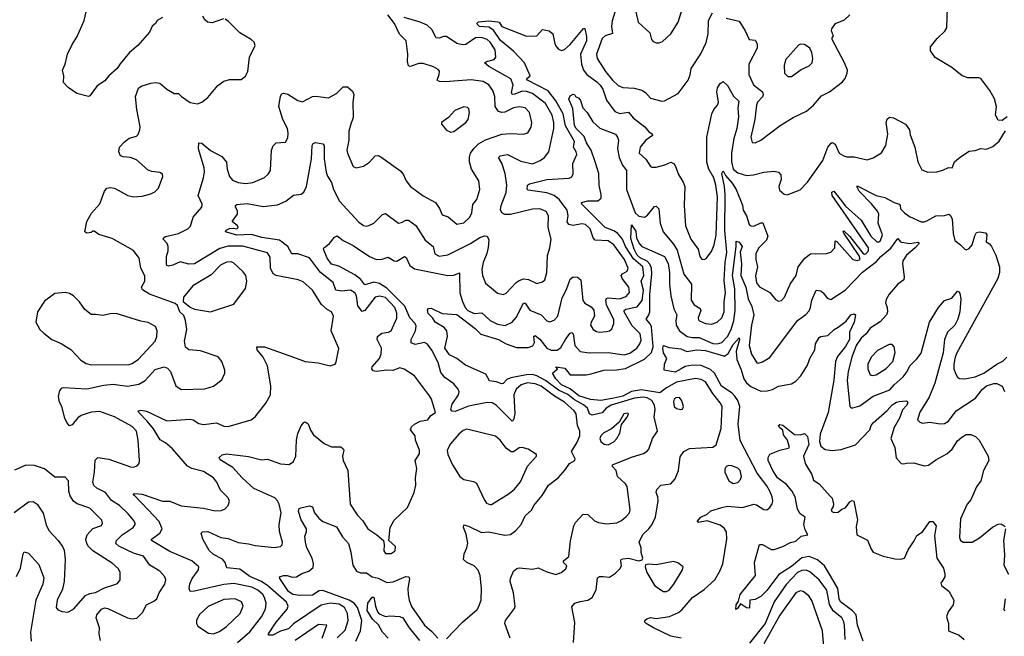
# Model space of a CAD drawing. Extents: x 1771496 to 1971148, y 471553 to 643630.
# Tile 462 of 656: x 1842084 to 1848846, y 596588 to 600821. Entities that reach past the tile are written whole.
import ezdxf

# ---------------------------------------------------------------- set-up
doc = ezdxf.new("R2010")
doc.units = 0

msp = doc.modelspace()

# ---------------------------------------------------------------- linework, layer by layer
at = {"layer": '0CON10XD'}
for points in [[(1846303.8, 600925), (1846330.6, 600805), (1846410.8, 600730.8), (1846424.1, 600684.1), (1846435, 600672.5), (1846455, 600662.5), (1846475, 600662.5), (1846498.3, 600671.7), (1846555.5, 600724.5), (1846606.7, 600805), (1846702.7, 601115)], [(1843065, 600836.7), (1843027.5, 600815), (1843016.7, 600795), (1842992.5, 600777.5), (1842974.3, 600735), (1842895, 600643.8), (1842838.6, 600595), (1842772.6, 600517.4), (1842753.8, 600485), (1842695.8, 600435), (1842669.3, 600400.7), (1842615, 600367.5), (1842565, 600297.5), (1842555, 600293.3), (1842475, 600314), (1842416.7, 600355), (1842385, 600390), (1842386.2, 600435), (1842376.7, 600475), (1842396.2, 600515), (1842412, 600585), (1842445, 600650), (1842479.2, 600705), (1842527.1, 600815), (1842546.1, 600903.9)], [(1846186.5, 600925), (1846153, 600813), (1846148.9, 600775), (1846154.5, 600725.5), (1846105, 600711.5), (1846085, 600691.1), (1846044.5, 600585), (1846050.5, 600555), (1846107.9, 600465), (1846155, 600406.2), (1846195, 600368.8), (1846225, 600356.2), (1846305, 600350.6), (1846356.4, 600336.4), (1846382.1, 600322.1), (1846415, 600282), (1846495, 600262), (1846512.5, 600265), (1846605.8, 600314.2), (1846673.8, 600405), (1846688.3, 600441.7), (1846696, 600485), (1846762.8, 600587.2), (1846798.2, 600665), (1846812.3, 600725), (1846814.7, 600815.3), (1846842.1, 600867.9)], [(1848865.9, 600154.1), (1848831.7, 600128.3), (1848805, 600132.5), (1848786.7, 600165), (1848793.3, 600225), (1848778.6, 600278.6), (1848746, 600335), (1848685, 600416.7), (1848671.7, 600421.7), (1848595, 600422.9), (1848555.8, 600435.8), (1848485, 600491.9), (1848370.9, 600560.9), (1848338.3, 600608.3), (1848338.8, 600635), (1848385, 600691.2), (1848437.7, 600742.3), (1848451.2, 600765), (1848456, 600905)], [(1842637.9, 596557.9), (1842628.6, 596605), (1842631.5, 596645), (1842607.7, 596715), (1842612.5, 596735), (1842645, 596773.8), (1842665, 596783.1), (1842689.1, 596779.1), (1842825, 596715.4), (1842855, 596707.3), (1842888, 596712), (1842928, 596752), (1842955, 596804.2), (1843005, 596828.5), (1843024.4, 596845), (1843042.2, 596885), (1843081.4, 596945), (1843086.9, 596975), (1843080.8, 596995), (1843045.2, 597035.2), (1842976.3, 597076.3), (1842935, 597137.5), (1842865, 597157.3), (1842765, 597207.2), (1842743.6, 597225), (1842748.9, 597245), (1842786.4, 597283.6), (1842862.5, 597335), (1842875.6, 597354.4), (1842875.7, 597365), (1842865.4, 597385.4), (1842827.6, 597427.6), (1842768.1, 597485), (1842715, 597519.1), (1842671.9, 597575), (1842614.2, 597605), (1842593, 597623), (1842585.6, 597645), (1842597.5, 597715), (1842602.1, 597797.9), (1842620, 597815), (1842695, 597802.7), (1842845, 597752), (1842865, 597750), (1842891.2, 597758.8), (1842903.3, 597775), (1842906.2, 597795), (1842897.7, 597935), (1842885.7, 597995.7), (1842855, 598029.1), (1842735.8, 598095), (1842635, 598131.5), (1842575, 598127.3), (1842506.1, 598103.9), (1842483.1, 598086.9), (1842445, 598038.8), (1842425, 598033.3), (1842406.7, 598055), (1842394, 598085), (1842374, 598165), (1842356, 598195), (1842350, 598235), (1842358.8, 598275), (1842375, 598293.3), (1842385, 598296.2), (1842545, 598287.1), (1842660.9, 598310.9), (1842725, 598319.3), (1842825, 598304.6), (1842901.2, 598318.8), (1842945, 598344.4), (1843015, 598420), (1843075, 598436.9), (1843099.1, 598429.1), (1843120, 598405), (1843156.8, 598306.8), (1843193.2, 598283.2), (1843355, 598285.6), (1843415, 598305.6), (1843471.9, 598348.1), (1843491.4, 598395), (1843493.1, 598415), (1843471.4, 598475), (1843446.2, 598506.2), (1843325, 598547.5), (1843245.5, 598555.5), (1843223, 598573), (1843215.6, 598615), (1843231.8, 598695), (1843222.2, 598755), (1843209.8, 598789.8), (1843182.5, 598815), (1843168.3, 598858.3), (1843152.3, 598872.3), (1842975, 598936.8), (1842926.2, 598966.2), (1842919.6, 598985), (1842942.7, 599025), (1842942, 599062), (1842915.7, 599115), (1842904, 599185), (1842865.6, 599235.6), (1842718.1, 599318.1), (1842626, 599346), (1842595, 599370), (1842585, 599370), (1842575, 599360), (1842545, 599356.2), (1842530, 599365), (1842544, 599435), (1842577, 599493), (1842635, 599557.5), (1842666.1, 599643.9), (1842682.5, 599665), (1842705, 599668.8), (1842735, 599664.2), (1842826.7, 599615), (1842864.1, 599605.9), (1842925, 599608.8), (1842985, 599626.7), (1843010.7, 599639.3), (1843036.1, 599663.9), (1843066.7, 599745), (1843065, 599760), (1843045, 599772.5), (1842991.7, 599778.3), (1842965, 599787.5), (1842885, 599858), (1842845, 599874), (1842795, 599878.8), (1842776.4, 599886.4), (1842763.3, 599915), (1842770, 599945), (1842800.5, 599979.5), (1842835, 600007.5), (1842885, 600022.5), (1842896.1, 600033.9), (1842908.8, 600065), (1842910.8, 600085), (1842888.6, 600205), (1842879.2, 600295), (1842898.6, 600351.4), (1842917.5, 600365), (1842985, 600385.7), (1843015, 600390), (1843045, 600386), (1843095, 600343.8), (1843144.2, 600314.2), (1843175, 600313.8), (1843194.2, 600294.2), (1843255, 600253.8), (1843305, 600243.8), (1843335, 600254), (1843375, 600286.7), (1843445, 600368.8), (1843485, 600398.8), (1843525, 600410), (1843605, 600410), (1843635, 600432.5), (1843651.2, 600465), (1843662, 600565), (1843700, 600645), (1843695, 600667.5), (1843672.5, 600685), (1843595, 600731.2), (1843518.3, 600808.3), (1843495, 600823.8)], [(1843580.6, 596545), (1843665, 596618.2), (1843745, 596721.1), (1843771.5, 596775), (1843776, 596815), (1843765.3, 596855), (1843753.4, 596875), (1843719.2, 596905), (1843678.9, 596925), (1843555, 596949.2), (1843485, 596944.2), (1843285, 596896.4), (1843255, 596895.8), (1843247.7, 596915), (1843252.1, 596947.9), (1843268.2, 596985), (1843312.5, 597045), (1843313.8, 597065), (1843265.3, 597105.3), (1843115, 597169.4), (1842988.6, 597245), (1842989.2, 597255), (1843046.2, 597295), (1843063.1, 597325), (1843040.5, 597375), (1842966.9, 597456.9), (1842871.4, 597555), (1842863.8, 597565), (1842871.2, 597568.8), (1842925, 597564.5), (1843065, 597516.4), (1843115, 597514.4), (1843193.3, 597483.3), (1843345, 597467.3), (1843425, 597449.6), (1843468.2, 597451.8), (1843495, 597462), (1843516.2, 597485), (1843524, 597515), (1843515, 597538.8), (1843461.9, 597591.9), (1843437.5, 597645), (1843414.4, 597675), (1843345, 597720), (1843265, 597740.5), (1843235, 597756), (1843133.3, 597875), (1843085, 597916.8), (1843047.3, 597937.3), (1843002.3, 598012.3), (1842958.7, 598065), (1842900.8, 598125), (1842896.7, 598135), (1842915, 598141.4), (1842955, 598134.3), (1843095, 598066.9), (1843255, 598077.5), (1843275, 598073.1), (1843315, 598048.9), (1843345, 598042.2), (1843435, 598052.2), (1843485, 598030.8), (1843515, 598028.6), (1843673.3, 598075), (1843700, 598095), (1843775, 598188), (1843807.1, 598245), (1843807.8, 598305), (1843784.5, 598445), (1843755, 598504.3), (1843714.2, 598555), (1843711.2, 598575), (1843765, 598574.6), (1843965, 598503.6), (1844045, 598474.2), (1844134.2, 598465.8), (1844215, 598445.6), (1844250, 598455), (1844258.3, 598471.7), (1844275.8, 598564.2), (1844222.9, 598685), (1844238.6, 598785), (1844226.2, 598815), (1844195, 598832), (1844156.3, 598866.3), (1844095.3, 598965.3), (1844031.5, 599021.5), (1843996, 599036), (1843845, 599065.5), (1843825, 599076.7), (1843805.9, 599115), (1843805, 599190), (1843785, 599220), (1843615.8, 599265.8), (1843515, 599267.1), (1843458.7, 599251.3), (1843285, 599145.4), (1843245, 599141.9), (1843185, 599159.6), (1843135, 599135.6), (1843105, 599129.2), (1843094.5, 599134.5), (1843092.9, 599145), (1843092.5, 599195), (1843102.7, 599235), (1843102.7, 599265), (1843095.3, 599285.3), (1843070, 599315), (1843073.3, 599325), (1843085, 599332), (1843174.2, 599354.2), (1843239.2, 599385), (1843256, 599404), (1843275.4, 599464.6), (1843334.4, 599535), (1843336.9, 599555), (1843308.6, 599615), (1843346.1, 599735), (1843352.6, 599777.4), (1843350, 599805), (1843312.7, 599935), (1843314.2, 599975.8), (1843335, 599973.8), (1843393.4, 599923.4), (1843472.6, 599882.6), (1843503.7, 599843.7), (1843508.5, 599795), (1843525, 599744), (1843545, 599720), (1843585, 599703.1), (1843635, 599695.6), (1843685, 599703.5), (1843765, 599737.5), (1843790.3, 599759.7), (1843805.8, 599785), (1843811.9, 599925), (1843824, 599955), (1843845, 599976.2), (1843909.2, 599980.8), (1843925, 600010), (1843927.9, 600042.1), (1843921.9, 600075), (1843891.5, 600135), (1843863.6, 600225), (1843873.9, 600296.1), (1843885, 600312), (1843895, 600315.8), (1843925, 600309.4), (1843995, 600265.6), (1844025, 600258.1), (1844095, 600294.4), (1844116.8, 600296.8), (1844205, 600285.7), (1844260, 600315), (1844305, 600360), (1844335, 600360), (1844370.3, 600330.3), (1844378.3, 600308.3), (1844371.1, 600255), (1844375, 600150), (1844355, 600096.7), (1844344.4, 600055), (1844343.1, 599995), (1844330.8, 599925), (1844334, 599905), (1844375, 599812.5), (1844395, 599803.8), (1844445, 599816.2), (1844485, 599843.8), (1844525, 599886.2), (1844545, 599888), (1844565, 599880), (1844700.6, 599780.6), (1844720, 599755), (1844737.5, 599715), (1844768, 599675), (1844855, 599612.9), (1844938.8, 599565), (1844968, 599525), (1844985, 599481.2), (1845026.6, 599466.6), (1845086.9, 599416.9), (1845133.4, 599426.6), (1845174.7, 599465.3), (1845188.2, 599495), (1845195, 599552.5), (1845224.2, 599585.8), (1845244.4, 599655), (1845237.5, 599715), (1845187.1, 599795), (1845172.5, 599845), (1845172.7, 599877.3), (1845179.1, 599905), (1845205, 599940), (1845235, 599969.5), (1845282.7, 599997.3), (1845395, 600036.4), (1845455, 600040), (1845545, 600034.4), (1845573.8, 600045), (1845596.4, 600083.6), (1845601.5, 600115), (1845584.5, 600185), (1845555, 600215.6), (1845515, 600223.6), (1845475, 600216.9), (1845415, 600186.2), (1845394.6, 600184.6), (1845371.9, 600191.9), (1845348.9, 600225), (1845347.1, 600295), (1845333.6, 600335), (1845305, 600374.4), (1845267.6, 600397.6), (1845185, 600408), (1845005, 600393.5), (1844965.8, 600395.8), (1844951.2, 600405), (1844965.7, 600445), (1844967.3, 600467.3), (1844958.8, 600478.8), (1844926.8, 600496.8), (1844855, 600521.5), (1844825, 600520), (1844765, 600500), (1844754.5, 600504.5), (1844746.4, 600535), (1844748.5, 600585), (1844737.1, 600675), (1844692.9, 600722.9), (1844658.1, 600795), (1844611.3, 600855)], [(1843483.6, 600826.4), (1843405, 600800), (1843373.6, 600803.6), (1843355, 600820), (1843342.5, 600845)], [(1843983.9, 597933.9), (1843995, 597981.2), (1844017.3, 598032.7), (1844034.1, 598055.9), (1844045, 598060), (1844065, 598047.5), (1844081.9, 598001.9), (1844101.1, 597971.1), (1844175, 597910.6), (1844225, 597887.5), (1844288.3, 597888.3), (1844305.8, 597875.8), (1844309.2, 597865), (1844301.4, 597825), (1844306, 597795), (1844337.5, 597725), (1844354.2, 597495), (1844401.1, 597421.1), (1844439.3, 597379.3), (1844475, 597326.2), (1844536.7, 597285), (1844582.5, 597245), (1844587.5, 597215), (1844584.1, 597174.1), (1844595, 597156.7), (1844635, 597156.7), (1844663.3, 597175), (1844663.6, 597203.6), (1844620, 597245), (1844628.8, 597335), (1844656, 597385), (1844747, 597473), (1844792.9, 597575), (1844804.2, 597624.2), (1844802.5, 597675), (1844810.6, 597739.4), (1844800.8, 597795), (1844829.5, 597840.5), (1844830, 597865), (1844802.5, 597935), (1844800, 597965), (1844768.1, 598005), (1844775.6, 598025), (1844796.3, 598043.7), (1844835, 598063.9), (1844886.2, 598075), (1844907.3, 598102.7), (1844940, 598125), (1844911.4, 598215), (1844899.1, 598239.1), (1844795.5, 598375.5), (1844725, 598420.8), (1844695, 598430.6), (1844647, 598413), (1844605, 598414.7), (1844535.3, 598405.3), (1844511.3, 598411.3), (1844501.2, 598425), (1844505, 598436.9), (1844553.8, 598495), (1844566.7, 598525), (1844567.8, 598565), (1844538.5, 598625), (1844540, 598645), (1844571.2, 598668.8), (1844616.7, 598675), (1844635.8, 598685), (1844675, 598772.5), (1844675, 598806.7), (1844660.3, 598845), (1844595, 598913.7), (1844555, 598922.5), (1844524.8, 598915.2), (1844455, 598825.5), (1844435, 598818.8), (1844405.6, 598855.6), (1844396.2, 598925), (1844385.5, 598945.5), (1844355, 598964.1), (1844295, 598956.8), (1844255, 598964.6), (1844236.4, 599016.4), (1844150.3, 599085), (1844075, 599187.1), (1843995, 599214.6), (1843953.8, 599213.8), (1843925.8, 599265), (1843867.2, 599307.2), (1843746, 599325), (1843675, 599347), (1843575, 599341.4), (1843497.5, 599365), (1843501.2, 599375), (1843525, 599386.7), (1843555, 599390.8), (1843575.6, 599384.4), (1843583.3, 599395), (1843578.8, 599405), (1843543.8, 599435), (1843580, 599485), (1843579.7, 599509.7), (1843566.2, 599535), (1843566.2, 599545), (1843575, 599552), (1843645, 599558.5), (1843755, 599537.5), (1843855, 599549.6), (1843912.5, 599575), (1843965, 599615.7), (1844015.7, 599624.3), (1844035, 599636.2), (1844053.8, 599676.2), (1844088.8, 599865), (1844092.4, 599957.6), (1844098.8, 599971.2), (1844115, 599977.5), (1844165, 599968), (1844175, 599957.5), (1844175.8, 599865.8), (1844187.4, 599775), (1844197.1, 599747.1), (1844225, 599704.4), (1844238.1, 599655), (1844279.1, 599575), (1844412, 599432), (1844445, 599407.8), (1844465, 599403.5), (1844482.4, 599407.6), (1844516.3, 599423.7), (1844575, 599484.4), (1844595, 599490.6), (1844685, 599424.4), (1844705, 599428.6), (1844735, 599445.8), (1844755, 599444.4), (1844805, 599409.1), (1844868, 599308), (1844922.5, 599265), (1844935, 599214.2), (1844965, 599197.8), (1845025, 599207.3), (1845180, 599285), (1845245, 599326.2), (1845275, 599337.5), (1845295, 599335.7), (1845305, 599310), (1845302.3, 599257.7), (1845292.1, 599215), (1845267.3, 599155), (1845256.7, 599105), (1845263.1, 599065), (1845282.7, 599012.7), (1845365, 598942.5), (1845405, 598934.2), (1845425, 598944.2), (1845494.2, 599015.8), (1845515, 599031.2), (1845545, 599041.8), (1845578.3, 599038.3), (1845635, 599008.9), (1845675, 599020.6), (1845689.4, 599035), (1845703.5, 599085), (1845708.3, 599201.7), (1845724.3, 599255), (1845733.5, 599315), (1845712.3, 599395), (1845715.7, 599475), (1845698.8, 599505), (1845655, 599522.2), (1845605, 599520.5), (1845455, 599484.6), (1845415, 599484.5), (1845395, 599495.7), (1845386.2, 599515), (1845389.4, 599545), (1845424.6, 599635), (1845428.8, 599685), (1845416.9, 599765), (1845396, 599836), (1845371.9, 599875), (1845383.4, 599886.6), (1845435, 599895.5), (1845525, 599848.8), (1845605, 599832.3), (1845659.2, 599855), (1845688.1, 599875), (1845716.9, 599915), (1845753.3, 600075), (1845752.5, 600115), (1845739.7, 600165), (1845695, 600246.1), (1845605, 600313.8), (1845565, 600329), (1845535, 600331.1), (1845485, 600310.2), (1845465, 600307.8), (1845461.7, 600321.7), (1845472.5, 600375), (1845455.8, 600415), (1845305, 600500.3), (1845276, 600525), (1845290, 600535), (1845342.6, 600547.4), (1845352.7, 600565), (1845349.1, 600615), (1845315, 600666.5), (1845295, 600684.1), (1845255, 600700), (1845215, 600697.7), (1845148.2, 600651.8), (1845125, 600648), (1845085, 600658.5), (1845015, 600706.1), (1844995, 600705.4), (1844963.6, 600693.6), (1844945, 600697.8), (1844914.8, 600754.8), (1844882.7, 600782.7), (1844835.2, 600805.2), (1844725, 600836.5)], [(1845015, 596569.2), (1845125.6, 596685), (1845225, 596771.9), (1845235, 596787.5), (1845252.6, 596835), (1845255.9, 596915), (1845246, 597006), (1845231.7, 597041.7), (1845205, 597070.8), (1845153.6, 597093.6), (1845132.5, 597115), (1845135.5, 597155), (1845155.5, 597195), (1845162.6, 597227.4), (1845149.9, 597289.9), (1845130.8, 597335), (1845135, 597352.5), (1845165, 597344.3), (1845255, 597299.2), (1845304.4, 597305.6), (1845415, 597281.4), (1845455, 597287.5), (1845490.8, 597315), (1845527.5, 597355), (1845555.8, 597415), (1845601.2, 597455), (1845615, 597486.7), (1845672.5, 597555), (1845715.6, 597625), (1845781.9, 597675), (1845829.6, 597730.4), (1845860.8, 597775), (1845895.8, 597795), (1845898.6, 597805), (1845872.4, 597857.6), (1845909.2, 597915), (1845931.2, 597965), (1845930.6, 597995), (1845914.4, 598034.4), (1845905.7, 598115), (1845892.5, 598135), (1845825, 598195.2), (1845756.9, 598236.9), (1845665.9, 598305), (1845625, 598321.5), (1845572.4, 598327.6), (1845526.7, 598313.3), (1845494.1, 598285), (1845478.6, 598245), (1845484, 598115), (1845476.2, 598073.8), (1845465, 598065.6), (1845355, 598174.5), (1845329.5, 598189.5), (1845295, 598193.1), (1845165, 598166.8), (1845075, 598130.4), (1845055, 598133.5), (1845044.8, 598145), (1845055, 598181.1), (1845098.2, 598245), (1845101.1, 598265), (1845094.6, 598285), (1845065, 598320), (1845002.7, 598365), (1844975, 598398.9), (1844958.5, 598468.5), (1844915, 598551.4), (1844885, 598592.5), (1844864.4, 598604.4), (1844799.2, 598590.8), (1844771.8, 598601.8), (1844771.7, 598625), (1844802.7, 598685), (1844806.9, 598716.9), (1844800, 598735), (1844762.6, 598775), (1844728.4, 598855), (1844605, 598977), (1844555, 599010.2), (1844515, 599020.2), (1844455, 599001.1), (1844426.4, 599036.4), (1844385, 599068.4), (1844275, 599130), (1844225, 599143.3), (1844195, 599184.2), (1844170.8, 599245), (1844172, 599255), (1844186.7, 599265), (1844211.2, 599285), (1844245, 599328.8), (1844265, 599336.2), (1844304.2, 599304.2), (1844375, 599271.2), (1844485.3, 599195.3), (1844534.4, 599175.6), (1844573.4, 599176.6), (1844615, 599190), (1844655, 599165.5), (1844675, 599163.1), (1844725.8, 599195.8), (1844738.6, 599188.6), (1844762.5, 599132.5), (1844795, 599110.5), (1845025, 599065.9), (1845065, 599068.2), (1845104.1, 599084.1), (1845106.7, 598945), (1845125.6, 598885.6), (1845144.2, 598845), (1845161.3, 598825), (1845205, 598804.1), (1845258, 598808), (1845315.8, 598755.8), (1845365, 598730), (1845417.8, 598722.2), (1845465.9, 598744.1), (1845494.3, 598775.7), (1845545, 598875.6), (1845555, 598874.4), (1845587.4, 598827.4), (1845666, 598795), (1845705, 598752.5), (1845725, 598747.5), (1845755, 598757.5), (1845780, 598785), (1845809.2, 598910.8), (1845840.1, 598969.9), (1845865, 599040), (1845884.3, 599055.7), (1845915, 599052.5), (1845937.1, 599035), (1845952.3, 598892.3), (1845965, 598874.4), (1846009.1, 598849.1), (1846026.8, 598826.8), (1846032.5, 598785), (1846009.4, 598745), (1846004.4, 598725), (1846021.9, 598695), (1846045, 598679.4), (1846065, 598675.6), (1846115, 598680.5), (1846135, 598685.7), (1846150.6, 598699.4), (1846165.3, 598734.7), (1846165, 598760), (1846113.1, 598863.1), (1846108.5, 598895), (1846115, 598907.5), (1846125, 598911.5), (1846204.3, 598905.7), (1846248.8, 598921.2), (1846271.5, 598948.5), (1846268.2, 598985), (1846222.3, 599045), (1846215.4, 599065), (1846222.7, 599077.3), (1846255.6, 599095), (1846263.1, 599115), (1846237.1, 599175), (1846165, 599274.6), (1846125, 599302.5), (1846035, 599308.5), (1846022.9, 599322.9), (1846001.5, 599385), (1845970, 599415), (1845945, 599419.2), (1845885, 599408.1), (1845854.4, 599415), (1845843.4, 599433.4), (1845850.8, 599475), (1845843, 599513), (1845790, 599585), (1845755, 599614.8), (1845705, 599633.5), (1845575, 599651.1), (1845567.9, 599657.9), (1845572.2, 599685), (1845584.7, 599695.3), (1845705, 599723), (1845856.7, 599733.3), (1845875, 599743.3), (1845883.9, 599763.9), (1845882.7, 599835), (1845910, 599895), (1845906.1, 599915), (1845887.5, 599945), (1845894.7, 599985), (1845832.8, 600092.8), (1845817.4, 600175), (1845765.6, 600265), (1845713.1, 600333.1), (1845572, 600405), (1845563.8, 600415), (1845590, 600435), (1845551.2, 600525), (1845474.9, 600604.9), (1845385, 600677.7), (1845338.7, 600748.7), (1845305, 600769.4), (1845242.5, 600775), (1845225, 600790), (1845223.8, 600796.2), (1845235, 600805.7), (1845305, 600813.2), (1845367.2, 600807.2), (1845376.2, 600805), (1845395.4, 600775.4), (1845458.5, 600748.5), (1845565, 600708.2), (1845635, 600710.6), (1845675, 600754), (1845720, 600745), (1845745, 600723.8), (1845760, 600655), (1845771.3, 600635), (1845785, 600618.2), (1845805, 600609.1), (1845825, 600617.5), (1845865, 600650.5), (1845955, 600760), (1845965, 600761.2), (1845977.3, 600705), (1845976.9, 600675), (1845935.6, 600585), (1845941.9, 600515), (1845955, 600473.6), (1845978.5, 600445), (1846048.4, 600395), (1846070.9, 600370.9), (1846087.7, 600345), (1846115, 600267.8), (1846171.1, 600191.1), (1846205, 600177.9), (1846265.3, 600185.3), (1846297.7, 600147.7), (1846377.3, 600085), (1846405, 600052.3), (1846428.3, 600038.3), (1846430.5, 600025), (1846385, 599994.3), (1846345.7, 599945), (1846339.4, 599905), (1846383.4, 599863.4), (1846415, 599813.3), (1846425, 599808.8), (1846455, 599809.2), (1846515, 599824.3), (1846555, 599842), (1846574.4, 599834.4), (1846585, 599821.2), (1846607.4, 599757.4), (1846640.6, 599705), (1846651.1, 599675), (1846646.9, 599545), (1846657.1, 599405), (1846693.3, 599315), (1846743.6, 599245), (1846755.6, 599195.6), (1846767.7, 599177.7), (1846785, 599174.2), (1846799.1, 599180.9), (1846835, 599230.6), (1846854.1, 599275), (1846868.3, 599341.7), (1846876.1, 599605), (1846865, 599684), (1846850.2, 599735), (1846816.2, 599795), (1846803.6, 599843.6), (1846804.1, 600015), (1846836.5, 600175), (1846850.6, 600205), (1846875.6, 600235), (1846882.2, 600255), (1846872.5, 600325), (1846875.5, 600354.5), (1846895, 600383.8), (1846915, 600397.5), (1846945, 600368.6), (1846986.6, 600296.6), (1847022.8, 600262.8), (1847016.3, 600213.7), (1847021.2, 600155), (1847009.8, 600075), (1846987.7, 600005), (1846973.6, 599905), (1846972.7, 599845), (1846985, 599795.5), (1847015, 599770.5), (1847075, 599751.5), (1847124.6, 599755.4), (1847195, 599774.4), (1847265, 599780.6)], [(1846935, 600832), (1847025, 600810.8), (1847067.1, 600745), (1847094, 600685), (1847135, 600681.2), (1847149.2, 600655), (1847148.9, 600625), (1847091.3, 600515), (1847091.5, 600445), (1847123.5, 600375), (1847185, 600325.4), (1847190.6, 600305), (1847185, 600291.1), (1847152.2, 600255), (1847143.6, 600235), (1847133.5, 600135), (1847105.6, 600015.6), (1847115, 599978.8), (1847135, 599975.6), (1847175, 599994.6), (1847305.8, 600095), (1847395, 600150), (1847487.8, 600192.2), (1847536.1, 600233.9), (1847590.5, 600299.5), (1847645, 600325.7), (1847733.8, 600395), (1847752.7, 600417.3), (1847768, 600455), (1847768.8, 600475), (1847747.5, 600525), (1847664.3, 600685), (1847664, 600696), (1847672.5, 600707.5), (1847659.2, 600745), (1847660.5, 600759.5), (1847687.5, 600795), (1847749.7, 600820.3), (1847784.7, 600855.3)], [(1847360.5, 600430.5), (1847385, 600431.2), (1847450.3, 600479.7), (1847505.5, 600504.5), (1847526.9, 600525), (1847532.2, 600555), (1847525, 600596.7), (1847510, 600625), (1847475, 600651.2), (1847446.1, 600653.9), (1847432.7, 600647.3), (1847344, 600545), (1847334.2, 600505.8), (1847336.2, 600455), (1847360.5, 600430.5)], [(1845451.9, 596575), (1845416, 596675), (1845420.8, 596695), (1845482, 596778), (1845485.9, 596794.1), (1845475.4, 596885), (1845453.3, 596965), (1845455.4, 596984.6), (1845476.2, 597035), (1845497.3, 597052.7), (1845513, 597057), (1845605, 597048), (1845645, 597057.5), (1845705, 597029.2), (1845765, 597013.1), (1845803.2, 597026.8), (1845835, 597052), (1845840.5, 597070.5), (1845818, 597095), (1845819.2, 597105), (1845854.3, 597135), (1845866.6, 597243.4), (1845890, 597345), (1845901.7, 597368.3), (1845954.5, 597425.5), (1845986, 597425), (1846031.1, 597381.1), (1846058.9, 597368.9), (1846115, 597359.5), (1846185, 597367.5), (1846217.4, 597382.6), (1846249.8, 597410.2), (1846271.1, 597435), (1846276.7, 597455), (1846255.3, 597615.3), (1846245, 597635.6), (1846190, 597685), (1846180, 597725), (1846155, 597754), (1846155.7, 597764.3), (1846285, 597818.5), (1846367.3, 597842.7), (1846392.3, 597857.7), (1846405, 597873.3), (1846430.8, 597945), (1846464.2, 597995), (1846440.3, 598095), (1846447.7, 598145), (1846443.9, 598175), (1846425, 598205.8), (1846392.5, 598225), (1846365, 598229.1), (1846307, 598223), (1846145, 598174.2), (1846112.6, 598155), (1846085, 598121.2), (1846015, 598105.3), (1845996.4, 598115), (1845983.4, 598155), (1845955, 598177.9), (1845895, 598210.6), (1845847.3, 598247.3), (1845785, 598276.7), (1845695, 598345.1), (1845635, 598376.8), (1845605, 598384.1), (1845565, 598383), (1845456.7, 598363.3), (1845428.5, 598351.5), (1845405, 598323.1), (1845395, 598320), (1845355, 598334.7), (1845311.4, 598341.4), (1845285, 598388.5), (1845145, 598449.2), (1845085.3, 598495.3), (1845035, 598521.2), (1845002.7, 598565), (1845020.8, 598645), (1845016.7, 598685), (1844998.7, 598708.7), (1844937.1, 598745), (1844922.1, 598772.1), (1844890, 598805), (1844883.6, 598826.4), (1844891.7, 598838.3), (1844910.7, 598840.7), (1844984.3, 598804.3), (1845086.3, 598796.3), (1845211, 598701), (1845251.9, 598661.9), (1845372.5, 598625), (1845424.6, 598594.6), (1845495, 598569.8), (1845575, 598571.1), (1845608.9, 598581.1), (1845619.6, 598605), (1845613.9, 598646.1), (1845625, 598652.5), (1845655, 598627.3), (1845705, 598565.4), (1845735, 598552.5), (1845775, 598553.2), (1845799.9, 598570.1), (1845835, 598630.8), (1845865, 598670), (1845875, 598674.4), (1845885.3, 598665), (1845897.2, 598585), (1845933.6, 598543.6), (1845995, 598534.2), (1846125, 598535.9), (1846235, 598519.1), (1846275, 598532.7), (1846321.8, 598565), (1846343.8, 598595), (1846351.4, 598621.4), (1846346.2, 598665), (1846289.7, 598719.7), (1846234.8, 598815.2), (1846235.9, 598825), (1846246.2, 598833.8), (1846325, 598849.7), (1846357.9, 598892.1), (1846369.1, 598965), (1846352.3, 599025), (1846369.8, 599065), (1846363.2, 599125), (1846299, 599179), (1846245.1, 599265), (1846222.7, 599315), (1846189.6, 599355), (1846165, 599372.7), (1846104.9, 599394.9), (1845944, 599555), (1845943.3, 599565), (1845985, 599578.5), (1846055, 599578.1), (1846077.5, 599595), (1846078, 599622), (1846063.4, 599683.4), (1846061.9, 599765), (1846038, 599838), (1846009.4, 599925), (1845977.2, 599975), (1845960.3, 600020.3), (1845905, 600073.7), (1845893.4, 600095), (1845882.5, 600212.5), (1845854.5, 600275), (1845865, 600298.8), (1845885, 600310), (1845895, 600307.5), (1845900, 600295), (1845925, 600282.5), (1845935, 600267.5), (1845951.4, 600215), (1845980, 600185), (1846019.5, 600119.5), (1846067.1, 600077.1), (1846175, 600035.4), (1846190, 600015), (1846195.6, 599995), (1846188.9, 599935), (1846201.9, 599875), (1846223.2, 599823.2), (1846250.3, 599785), (1846251, 599655), (1846310.5, 599495), (1846335, 599473.4), (1846375, 599466.5), (1846395, 599478.7), (1846442.5, 599537.5), (1846455, 599540), (1846472.6, 599522.6), (1846483.6, 599425), (1846503.6, 599365), (1846575, 599279.5), (1846598.8, 599238.8), (1846644, 599075), (1846696.7, 599005), (1846694.8, 598894.8), (1846715, 598862.9), (1846757.5, 598837.5), (1846762.9, 598825), (1846744.5, 598775), (1846745, 598761.2), (1846752.8, 598752.8), (1846795, 598736.2), (1846835, 598730.8), (1846875, 598744.5), (1846905.2, 598774.8), (1846922.8, 598815), (1846923, 598883), (1846931.2, 598945), (1846921.1, 599031.1), (1846928.1, 599155), (1846940, 599225), (1846925.7, 599374.3), (1846927.9, 599617.9), (1846923.6, 599675), (1846905.4, 599764.6), (1846915, 599784.2), (1846930.4, 599750.4), (1846978, 599698), (1847004, 599655), (1847046.9, 599546.9), (1847052.5, 599512.5), (1847075.4, 599475.4), (1847094.4, 599415), (1847106.7, 599405), (1847125, 599402.7), (1847175, 599427.3), (1847186.9, 599426.9), (1847221.5, 599335), (1847213.4, 599306.6), (1847160, 599255), (1847139.4, 599215), (1847138.9, 599175), (1847150, 599125), (1847136.6, 599063.4), (1847144, 599015), (1847165, 598986.5), (1847235, 598947.5), (1847275, 598900.8), (1847295, 598888.6), (1847315, 598893.5), (1847335.6, 598915), (1847375, 599006), (1847415.8, 599065), (1847430.6, 599125), (1847476.7, 599185), (1847515, 599214.5), (1847625, 599216.9), (1847655, 599225.5), (1847681.2, 599255), (1847685, 599302.5), (1847695, 599298.8), (1847805, 599175.8), (1847835, 599168.9), (1847855.8, 599175), (1847849.7, 599199.7), (1847743.8, 599355), (1847740, 599365), (1847745, 599372.5), (1847785, 599333.3), (1847875, 599218.8), (1847885, 599212), (1847895, 599214.2), (1847914.2, 599235), (1847912.5, 599255), (1847663.6, 599613.6), (1847662, 599638), (1847675, 599643.3), (1847718.1, 599588.1)], [(1845045, 600050), (1845065, 600053.3), (1845146.9, 600115), (1845163.5, 600135), (1845172.7, 600185), (1845168.2, 600208.2), (1845158.8, 600218.8), (1845135, 600221.9), (1845071.7, 600198.3), (1845029.5, 600150.5), (1844980, 600115), (1844980, 600105), (1845015, 600062.5), (1845045, 600050)], [(1847265, 599780.6), (1847295, 599774.3), (1847312.2, 599755), (1847313.1, 599725), (1847297.7, 599675), (1847301.3, 599651.3), (1847335, 599624.4), (1847355, 599618.9), (1847445, 599654.2), (1847495, 599705.6), (1847598.8, 599855), (1847634.5, 599945), (1847656.1, 599973.9), (1847665, 599977.3), (1847685, 599966.4), (1847711.1, 599905), (1847745, 599885.5), (1847765, 599880), (1847815, 599880.6), (1847905, 599859.2), (1847945, 599872), (1848003.2, 599906.8), (1848032, 599958), (1848046.5, 600035), (1848034.3, 600115.7), (1848040.8, 600139.2), (1848058.8, 600151.2), (1848085, 600148), (1848167.3, 600105), (1848194.5, 600065), (1848200.2, 600030.2), (1848232.1, 599945), (1848253.3, 599845), (1848279.7, 599789.7), (1848320, 599775), (1848382.4, 599777.6), (1848425, 599787.1), (1848463.2, 599806.8), (1848487.5, 599805), (1848505, 599846), (1848545, 599880), (1848605, 599917.5), (1848647, 599923), (1848685, 599937.5), (1848725, 599933.3), (1848768.3, 599951.7), (1848811.7, 599988.3), (1848855, 600057.5)], [(1847718.1, 599588.1), (1847755, 599540), (1847862.5, 599445), (1847930, 599335), (1847970, 599295), (1847985, 599296.2), (1847995.7, 599305), (1848008.8, 599345), (1847980, 599425), (1847985, 599486.7), (1847975, 599507.5), (1847935, 599556), (1847850, 599645), (1847832.5, 599675), (1847835, 599680), (1847965, 599614.6), (1848025, 599599.3), (1848090.6, 599565), (1848124.5, 599554.5), (1848131.9, 599545), (1848133.1, 599523.1), (1848161.4, 599495), (1848195, 599470.6), (1848274.2, 599434.2), (1848295, 599432.7), (1848315, 599439.3), (1848375, 599475.4), (1848435, 599476.9), (1848465.6, 599485.6), (1848475, 599480), (1848487.3, 599455), (1848496, 599354), (1848507.5, 599305), (1848546, 599276), (1848574.6, 599244.6), (1848585, 599241.4), (1848605, 599251.1), (1848626.2, 599275), (1848642.7, 599337.3), (1848655, 599359.2), (1848675, 599365.6), (1848717.8, 599357.8), (1848725.6, 599345), (1848721.4, 599295), (1848745, 599282.5), (1848759.2, 599265), (1848787.1, 599205), (1848814, 599125), (1848814.3, 599085), (1848801.1, 599045), (1848520.4, 598535), (1848508.4, 598505), (1848499.7, 598455), (1848500, 598425), (1848511.7, 598391.7), (1848525, 598366), (1848538.7, 598358.7), (1848575, 598356.4), (1848645, 598369.2), (1848706.2, 598393.8), (1848794.2, 598455.8), (1848835, 598477.1), (1848864.5, 598505)], [(1846092, 596998), (1846135.6, 596994.4), (1846175, 597020), (1846205, 597050), (1846217.9, 597072.1), (1846211.4, 597105), (1846214.4, 597115), (1846225, 597120.6), (1846265, 597124.2), (1846335, 597106.7), (1846358.3, 597111.7), (1846362.5, 597125), (1846352.3, 597162.3), (1846351.4, 597195), (1846338, 597235), (1846364, 597286), (1846405, 597324.4), (1846426.4, 597353.6), (1846451.5, 597405), (1846468, 597518), (1846466.2, 597546.2), (1846455.7, 597575), (1846459.2, 597595), (1846486.2, 597625), (1846555, 597635.6), (1846585, 597668.6), (1846608.5, 597725), (1846619.4, 597820.6), (1846645, 597857.3), (1846685, 597877.3), (1846845, 597886.7), (1846866.9, 597903.1), (1846900.4, 598015), (1846907.5, 598165), (1846895, 598190.8), (1846843.6, 598253.6), (1846795, 598334.5), (1846765, 598351.5), (1846725, 598356.7), (1846595, 598331.7), (1846525, 598294.1), (1846479.8, 598260.2), (1846355, 598281), (1846285, 598268.5), (1846225, 598237), (1846165, 598223.6), (1846075, 598206.9), (1846005, 598213.3), (1845925, 598238.6), (1845865, 598286.7), (1845804.8, 598315), (1845765.5, 598355), (1845743.3, 598395), (1845777.5, 598425), (1845765, 598436.7), (1845827.6, 598427.6), (1845865, 598383.6), (1845975, 598383.9), (1846009.5, 598390.5), (1846095, 598413.8), (1846183.6, 598416.4), (1846243.4, 598426.6), (1846375, 598490.2), (1846423.5, 598536.5), (1846434.8, 598575.2), (1846422.2, 598712.2), (1846413.6, 598733.6), (1846385.5, 598765), (1846405.2, 598794.8), (1846410.6, 598815), (1846411.7, 598935), (1846426, 599076), (1846423.4, 599115), (1846412, 599142), (1846393.9, 599163.9), (1846345, 599187.3), (1846324.9, 599205), (1846303.6, 599245), (1846280.8, 599319.2), (1846285, 599412.5), (1846315, 599369.2), (1846320.3, 599320.3), (1846341.7, 599281.7), (1846356.2, 599265), (1846425, 599233.5), (1846511.6, 599195), (1846537.6, 599147.6), (1846547.6, 599085), (1846546.6, 599005), (1846554.8, 598925), (1846576.3, 598836.3), (1846596.8, 598795), (1846589.4, 598755), (1846593.4, 598725), (1846615, 598684.4), (1846667, 598647), (1846705, 598638.6), (1846749.4, 598639.4), (1846845, 598599.1), (1846875, 598594.8), (1846905, 598605.3), (1846945, 598646.2), (1846969.3, 598695), (1846988, 598755), (1846998.8, 598825), (1846994.4, 598974.4), (1846978.5, 599065), (1847004.7, 599264.7), (1847005, 599301.2), (1847025, 599293.3), (1847046, 599265), (1847032.5, 599225), (1847041.7, 599145), (1847036.5, 599065), (1847070.3, 598985), (1847087, 598905), (1847112.7, 598852.7), (1847125.2, 598795.2), (1847109.8, 598725), (1847094.7, 598584.7), (1847109.1, 598525), (1847145.8, 598465.8), (1847155, 598462.5), (1847185, 598471.1), (1847235, 598502.2), (1847425.6, 598755), (1847482.4, 598797.6), (1847505, 598823.1), (1847515.4, 598845), (1847524.6, 598895), (1847555, 598964), (1847585, 598958.6), (1847603.7, 598943.7), (1847628.9, 598908.9), (1847655, 598900.6), (1847753.1, 598965), (1847872, 599088), (1847967.9, 599162.1), (1847997.1, 599195), (1848066.4, 599253.6), (1848115, 599320), (1848134.2, 599295), (1848142.8, 599292.8), (1848195.9, 599284.1), (1848255, 599293.8), (1848260.8, 599285), (1848234.6, 599255), (1848175.4, 599205), (1848150, 599165), (1848146.2, 599145), (1848159.1, 599055), (1848156.9, 599035), (1848114.5, 599005), (1848055, 598936.7), (1848035, 598901.2), (1848030.5, 598880.5), (1848042.5, 598845), (1848044.5, 598815.5), (1848038.1, 598795), (1847994.2, 598745.8), (1847926, 598704), (1847897.3, 598665), (1847863.9, 598635), (1847827.8, 598585), (1847798.6, 598505), (1847774.3, 598405), (1847767.5, 598345), (1847786, 598166), (1847795, 598156.7), (1847805, 598156.2), (1847855, 598171.1), (1847945, 598237.1), (1848060.9, 598279.1), (1848090.4, 598315), (1848151.6, 598368.4), (1848179.3, 598405), (1848196.9, 598445), (1848245, 598492.1), (1848275, 598532.2), (1848332.3, 598745), (1848395, 598846), (1848435, 598893.8), (1848485, 598908.6), (1848525, 598956.2), (1848535, 598953.8), (1848540.9, 598940.9), (1848548, 598905), (1848540.7, 598815), (1848527.4, 598765), (1848505.5, 598724.5), (1848455.9, 598675), (1848435.2, 598625), (1848425.2, 598535), (1848370.2, 598325), (1848329.4, 598230.6), (1848265, 598127.5), (1848250.6, 598075), (1848267.1, 598057.1), (1848285, 598050.9), (1848335, 598058.8), (1848405, 598047), (1848435, 598047.9), (1848462.2, 598065), (1848515, 598134.6), (1848647.4, 598222.6), (1848695, 598282.2), (1848725, 598306.3), (1848775, 598323.2), (1848795, 598323.8), (1848831.4, 598305), (1848847.8, 598267.8)], [(1843395, 598814.4), (1843555, 598867.5), (1843633.8, 598975), (1843643.2, 599026.8), (1843636.5, 599065), (1843619.3, 599089.3), (1843552.6, 599152.6), (1843535, 599157.6), (1843505, 599155.3), (1843463.1, 599135), (1843399.6, 599070.4), (1843272.9, 598995), (1843208.8, 598915), (1843206.4, 598886.4), (1843255, 598846.9), (1843285, 598832.7), (1843395, 598814.4)], [(1842575, 598450.4), (1842835, 598454.5), (1842855, 598461.5), (1842898.5, 598491.5), (1843015, 598614.4), (1843026.5, 598645), (1843028.2, 598685), (1843015.7, 598715), (1842965, 598741.3), (1842915, 598750.9), (1842747, 598803), (1842705, 598801.9), (1842655, 598790), (1842605, 598798), (1842575, 598796.2), (1842530.3, 598830.3), (1842494.2, 598885), (1842454.2, 598925), (1842425, 598941.1), (1842395, 598948.1), (1842325, 598940.8), (1842255, 598888.8), (1842205.7, 598814.3), (1842194.2, 598745), (1842222, 598695), (1842248.3, 598668.3), (1842305, 598626.2), (1842368.3, 598598.3), (1842435, 598555.8), (1842504.2, 598484.2), (1842540.1, 598460.1), (1842575, 598450.4)], [(1847448.1, 598375), (1847495, 598448.6), (1847510, 598495), (1847544.6, 598555), (1847549.5, 598595), (1847575, 598640), (1847585, 598646.9), (1847635, 598652.5), (1847676.7, 598695), (1847705, 598709.2), (1847759.1, 598750.9), (1847792.5, 598795), (1847815, 598801.2), (1847823.3, 598795), (1847814, 598745), (1847783.3, 598676.7), (1847783.6, 598625), (1847755, 598576.3), (1847700.9, 598509.1), (1847687, 598475), (1847675.8, 598345.8), (1847636.1, 598123.9), (1847582.4, 597975), (1847577.6, 597925), (1847585, 597893.1), (1847615, 597871.2), (1847662.8, 597862.8), (1847725, 597870), (1847825, 597902.5), (1847923.6, 598005), (1847931.8, 598035), (1847945, 598052.2), (1848042.6, 598137.4), (1848075, 598176.2), (1848105, 598196.2), (1848125, 598200.9), (1848175, 598203.3), (1848183.3, 598195), (1848175.7, 598175), (1848147.8, 598142.2), (1848127.5, 598085), (1848089.3, 598020.7), (1848067.3, 597945), (1848093.6, 597883.6), (1848102.7, 597812.7), (1848137.5, 597775), (1848155, 597771.2), (1848175, 597777.5), (1848225, 597778.8), (1848295, 597758), (1848325, 597763.5), (1848375, 597798.7), (1848450.4, 597839.6), (1848487.2, 597872.8), (1848525, 597929.4), (1848555, 597955.6), (1848585, 597972.2), (1848617, 597973), (1848649.1, 597959.1), (1848672.5, 597935), (1848736.2, 597825), (1848740, 597795), (1848704, 597725), (1848685.8, 597655), (1848656.2, 597615), (1848615.6, 597525), (1848590.5, 597495), (1848544.5, 597395), (1848539.5, 597265), (1848545.6, 597245.6), (1848563, 597233), (1848625, 597234.4), (1848676.5, 597263.5), (1848765, 597337.1), (1848805, 597358), (1848825, 597360), (1848851.2, 597341.2)], [(1846626, 596575), (1846555, 596589.4), (1846436.6, 596646.6), (1846386.7, 596675), (1846376.7, 596685), (1846376.7, 596695), (1846391.7, 596708.3), (1846415, 596716.9), (1846455, 596710), (1846546.4, 596723.6), (1846608, 596752), (1846630.9, 596769.1), (1846705, 596853.3), (1846785, 596909.4), (1846857.1, 596975), (1846892.5, 597035), (1846912.5, 597085), (1846941.1, 597255), (1846937.2, 597305), (1846921.2, 597331.2), (1846895, 597350), (1846805, 597379.7), (1846745, 597370), (1846737.5, 597375), (1846761.1, 597405), (1846805, 597425.6), (1846830.8, 597449.2), (1846907, 597473), (1846945, 597480.9), (1847047, 597473), (1847125, 597496), (1847145, 597490), (1847195, 597458.8), (1847215, 597456.2), (1847235, 597471.2), (1847252.6, 597497.4), (1847256.4, 597515), (1847251.5, 597545), (1847236.9, 597585), (1847215, 597621.5), (1847148, 597708), (1847031.6, 597931.6), (1847018.4, 598045), (1847030, 598165), (1847015.7, 598205.7), (1846996.2, 598236.2), (1846976.7, 598256.7), (1846904.6, 598304.6), (1846854.8, 598395), (1846828.5, 598418.5), (1846765, 598446.2), (1846705, 598449.4), (1846655, 598440.4), (1846625.8, 598424.2), (1846585, 598401.1), (1846510, 598415), (1846511.2, 598455), (1846528, 598495), (1846504.7, 598534.7), (1846500, 598565), (1846505, 598583.3), (1846545, 598570), (1846625, 598561.5), (1846665, 598543.9), (1846735, 598555.3), (1846795, 598549.6), (1846925, 598511.9), (1846950.6, 598529.4), (1846985, 598592.2), (1847025, 598636), (1847026.9, 598625), (1847005.2, 598545), (1847008, 598488), (1847037.8, 598417.8), (1847056.2, 598355), (1847075, 598327.5), (1847105, 598302.2), (1847175, 598271.2), (1847217.9, 598272.1), (1847255, 598283.1), (1847295, 598305.7), (1847385, 598320), (1847415, 598339.2), (1847448.1, 598375)], [(1847937.9, 598377.9), (1847965, 598383.9), (1848035, 598426.1), (1848080.3, 598475), (1848097.1, 598537.1), (1848090, 598575), (1848075, 598591.4), (1848055, 598590.5), (1847975, 598550.9), (1847931.1, 598505), (1847910, 598455), (1847908.1, 598425), (1847923.8, 598383.8), (1847937.9, 598377.9)], [(1846625, 598143.8), (1846635, 598147.5), (1846642, 598165), (1846631.4, 598205), (1846615, 598226.9), (1846590, 598225), (1846579.2, 598215), (1846573.6, 598196.4), (1846578, 598165), (1846595, 598151.2), (1846625, 598143.8)], [(1846125, 597902.2), (1846165, 597923.3), (1846185.5, 597945), (1846205, 597983.3), (1846218, 598042), (1846255, 598092.5), (1846266, 598115), (1846260.7, 598120.7), (1846233.8, 598115), (1846202, 598058), (1846147.3, 598012.7), (1846094.6, 597985.4), (1846075.8, 597965), (1846068, 597945), (1846075.8, 597925), (1846097.4, 597907.4), (1846125, 597902.2)], [(1847876.2, 596555), (1847837.8, 596665), (1847827.9, 596735), (1847803.1, 596763.1), (1847721, 596825), (1847711, 596845), (1847702.3, 596915), (1847653.5, 597003.5), (1847610.7, 597070.7), (1847562.3, 597112.3), (1847505, 597135.3), (1847455, 597127.3), (1847385, 597067.5), (1847298.4, 597011.6), (1847215, 596901.1), (1847175, 596861.4), (1847135, 596841.2), (1847097.5, 596835), (1847095, 596780), (1847075, 596782.5), (1847035, 596810), (1847015, 596780), (1847001.7, 596771.7), (1847003.8, 596803.8), (1847020, 596830), (1847032.9, 596875), (1847136.2, 597005), (1847130, 597095), (1847165, 597217.5), (1847185, 597216.9), (1847245, 597183.2), (1847265, 597182.7), (1847325, 597203.4), (1847377.8, 597232.2), (1847415, 597240.9), (1847450, 597275), (1847497.5, 597285), (1847478.3, 597318.3), (1847469.6, 597355), (1847478.9, 597405), (1847445, 597428.2), (1847425, 597461.1), (1847408.9, 597545), (1847387.3, 597587.3), (1847349.4, 597629.4), (1847288.5, 597675), (1847256, 597725), (1847223.8, 597795), (1847223.6, 597816.4), (1847235, 597837.5), (1847305, 597866.7), (1847361.7, 597878.3), (1847370, 597885), (1847356.7, 597935), (1847330.3, 597970.3), (1847325, 598002.5), (1847305, 598018), (1847296.2, 598035), (1847305, 598042), (1847325, 598037.3), (1847405, 597973.8), (1847445, 597970), (1847475, 597980), (1847495, 597960.6), (1847504.6, 597905), (1847468, 597825), (1847478.2, 597775), (1847525, 597698), (1847535, 597660), (1847575.4, 597635.4), (1847650.8, 597550.8), (1847663.3, 597535), (1847673.8, 597495), (1847671.7, 597478.3), (1847656.7, 597455), (1847661.2, 597445), (1847675, 597437.5), (1847705, 597440.8), (1847730.3, 597459.7), (1847755, 597468.8), (1847785, 597510), (1847800.7, 597519.3), (1847812.5, 597515), (1847837.1, 597387.1), (1847827.9, 597342.1), (1847834, 597285), (1847907.2, 597247.2), (1847931.5, 597185), (1847946.3, 597166.3), (1848015, 597138.4), (1848095, 597120.3), (1848135, 597118.2), (1848160, 597125), (1848185, 597180.8), (1848227.8, 597242.2), (1848245, 597278.8), (1848285, 597303.8), (1848335, 597375.8), (1848355, 597375.6), (1848378.9, 597345), (1848367.4, 597277.4), (1848382.5, 597125), (1848427.5, 597055), (1848438, 597015), (1848436.7, 596995), (1848417.3, 596962.7), (1848411.2, 596955), (1848415, 596937.5), (1848465, 596896.7), (1848498.8, 596835), (1848495.9, 596804.1), (1848460, 596755), (1848449.3, 596720.7), (1848462, 596675), (1848464, 596625), (1848536, 596595), (1848571.2, 596565)], [(1845312.1, 597492.1), (1845325, 597493.3), (1845445, 597568.2), (1845481.7, 597598.3), (1845522.9, 597647.1), (1845572.2, 597755), (1845634, 597825), (1845634, 597835), (1845575, 597873.3), (1845535, 597884.6), (1845515, 597882.2), (1845475, 597853.8), (1845460, 597855), (1845425, 597880), (1845382.5, 597935), (1845351.6, 597961.6), (1845155, 598009.2), (1845129.8, 598000.2), (1845100, 597975), (1845041.5, 597908.5), (1845020, 597865), (1845024.4, 597835), (1845055.3, 597765.3), (1845105.6, 597685), (1845135, 597664.5), (1845200.9, 597650.9), (1845220, 597640), (1845275, 597521.2), (1845290.7, 597500.7), (1845312.1, 597492.1)], [(1844265, 596577.8), (1844319.4, 596630.6), (1844339.2, 596695), (1844336, 596745), (1844315, 596786.2), (1844277.5, 596807.5), (1844215, 596815.5), (1844155, 596801.7), (1843965, 596673.2), (1843930.9, 596639.1), (1843875, 596622.4), (1843822, 596595), (1843792.9, 596595), (1843792.7, 596605), (1843845.5, 596684.5), (1843921.2, 596775), (1843926.7, 596795), (1843915, 596821.1), (1843788.7, 596935), (1843745, 596964.5), (1843665, 596998.1), (1843595, 597048.7), (1843506.9, 597056.9), (1843493.8, 597095), (1843477.1, 597117.1), (1843415, 597148.9), (1843385, 597177.3), (1843341.9, 597255), (1843328.8, 597295), (1843340, 597305), (1843375, 597308.1), (1843465, 597267.1), (1843515, 597260), (1843585, 597230.8), (1843655, 597222.4), (1843699.8, 597210.2), (1843833, 597197), (1843875, 597203.8), (1843886.2, 597215), (1843888, 597235), (1843866.9, 597306.9), (1843866.7, 597355), (1843879.4, 597435), (1843865, 597495.5), (1843855, 597516.8), (1843835, 597537.5), (1843692.8, 597602.8), (1843612.2, 597675), (1843546.7, 597746.7), (1843459.7, 597799.7), (1843454.1, 597815.9), (1843475, 597834), (1843505, 597839.4), (1843655, 597822.9), (1843745, 597798.6), (1843785, 597802.9), (1843875, 597772.2), (1843935, 597767.5), (1843965, 597788.8), (1843981.1, 597825), (1843983.9, 597933.9)], [(1842415, 596754.4), (1842454.2, 596775), (1842535, 596867.3), (1842565, 596880.5), (1842605, 596887.3), (1842665, 596920.6), (1842737.8, 596942.2), (1842755, 596951.2), (1842772.5, 596975), (1842773.1, 597025), (1842761.1, 597051.1), (1842719.5, 597089.5), (1842585.3, 597175.3), (1842555.6, 597205), (1842545.6, 597225), (1842538.9, 597255), (1842547.1, 597285), (1842585, 597328), (1842645, 597348), (1842652.9, 597365), (1842648.6, 597385), (1842565, 597468.1), (1842477.4, 597497.4), (1842454.2, 597515), (1842431.1, 597551.1), (1842420, 597585), (1842418, 597655), (1842395, 597680), (1842325, 597681.2), (1842255, 597738), (1842185, 597760.8), (1842125, 597762), (1842048.3, 597728.3)], [(1846985, 597636), (1847015, 597644.3), (1847035, 597664), (1847042.2, 597685), (1847032.2, 597725), (1847015, 597741.5), (1846975, 597758.2), (1846955, 597760), (1846936.9, 597753.1), (1846927.1, 597735), (1846926.7, 597715), (1846955, 597656.2), (1846985, 597636)], [(1842045, 597437.1), (1842145, 597510), (1842175, 597514), (1842204.4, 597494.4), (1842243.6, 597433.6), (1842265, 597353.3), (1842283.3, 597315), (1842348.1, 597245), (1842378.1, 597205), (1842389.4, 597179.4), (1842396.5, 597115), (1842389.6, 596965), (1842377.6, 596912.4), (1842340.6, 596835), (1842334.2, 596785), (1842345, 596770), (1842375, 596758), (1842415, 596754.4)], [(1844392.7, 596555), (1844424, 596625), (1844434.4, 596695), (1844403.2, 596785), (1844381.1, 596815), (1844346.5, 596836.5), (1844165, 596902.3), (1844140.2, 596899.8), (1844095, 596871.1), (1844005, 596867), (1843959.5, 596875), (1843928.9, 596895), (1843870, 596985), (1843867.5, 596995), (1843895, 597006), (1843920, 597005), (1843955, 596993.8), (1843985, 596996), (1844022, 597018), (1844070, 597035), (1844099.7, 597060.3), (1844101.1, 597085), (1844092.3, 597125), (1844056.7, 597195), (1844045.5, 597234.5), (1844042, 597275), (1844053.3, 597305), (1844053.3, 597325), (1844016.2, 597386.2), (1843998, 597445), (1844004, 597465), (1844015, 597470), (1844075, 597484), (1844095, 597476.7), (1844108.9, 597435), (1844137.7, 597397.7), (1844166.6, 597376.6), (1844258.7, 597338.7), (1844300.6, 597270.6), (1844342, 597225), (1844359, 597165), (1844371.9, 597075), (1844397.5, 597035), (1844425, 597022.5), (1844465, 597023.2), (1844505, 596996.7), (1844545.7, 596985.7), (1844605, 596957.5), (1844647.9, 596962.1), (1844735, 596998.9), (1844755.6, 596995.6), (1844761.1, 596981.1), (1844749.1, 596915), (1844751.8, 596875), (1844758, 596835), (1844775, 596793.3), (1844865, 596663.1), (1844915, 596621.4), (1844955, 596574.2)], [(1848854, 597325), (1848840, 597245), (1848848.6, 597145), (1848843.9, 597076.1), (1848874.3, 597015)], [(1842062.5, 596997.5), (1842088.2, 597055), (1842106.9, 597153.1), (1842115, 597168), (1842145, 597157.5), (1842215, 597080), (1842249.2, 596989.2), (1842243.1, 596945), (1842195.2, 596834.8), (1842158.4, 596615), (1842163.1, 596555)], [(1846525, 596894.2), (1846545, 596904.3), (1846577.1, 596945), (1846636.7, 597045), (1846640, 597065), (1846605, 597092), (1846575, 597100.8), (1846455, 597078.1), (1846405, 597083.3), (1846381.7, 597078.3), (1846380, 597065), (1846391.9, 597025), (1846445, 596934), (1846504.4, 596894.4), (1846525, 596894.2)], [(1847753.5, 596565), (1847749.6, 596665), (1847745, 596688), (1847730, 596715), (1847671.8, 596761.8), (1847645.6, 596805.6), (1847626.2, 596905), (1847575, 596976.2), (1847510.9, 597030.9), (1847485, 597042.4), (1847455, 597040), (1847425, 597025.7), (1847346.9, 596943.1), (1847265.7, 596825), (1847204.2, 596675), (1847095, 596540.4)], [(1845886.2, 596545), (1845896.6, 596683.4), (1845875, 596790), (1845897.5, 596815), (1845932.7, 596827.3), (1845985.3, 596834.7), (1846015.4, 596854.6), (1846042.8, 596907.2), (1846051.7, 596988.3), (1846065, 596998.8), (1846092, 596998)], [(1847607.6, 596512.4), (1847596.9, 596625), (1847525, 596832.9), (1847504.5, 596865), (1847464.6, 596894.6), (1847445, 596900), (1847414.6, 596885), (1847305, 596733.6), (1847194.7, 596535)], [(1843415, 596604.5), (1843455, 596620), (1843505, 596654.6), (1843597.7, 596745), (1843618.8, 596795), (1843607.1, 596825), (1843564.2, 596844.2), (1843485, 596840.6), (1843378.5, 596791.5), (1843316.9, 596735), (1843297.1, 596695), (1843297.1, 596675), (1843306.6, 596656.6), (1843380.2, 596610.2), (1843415, 596604.5)], [(1844614.5, 596575), (1844575, 596617.1), (1844547.3, 596667.3), (1844507.1, 596705), (1844470.7, 596765), (1844474.4, 596815.6), (1844505, 596856.2), (1844515, 596856.2), (1844526.9, 596795), (1844540.8, 596755), (1844552.1, 596742.1), (1844595, 596722.5), (1844625, 596727.5), (1844695, 596724.2), (1844715.7, 596715), (1844759.2, 596645), (1844828.7, 596558.7)], [(1848852, 596845), (1848844, 596775), (1848847.5, 596762.5)], [(1844162, 596575), (1844192.5, 596665), (1844135, 596669.2), (1843975, 596557.7)]]:
    msp.add_lwpolyline(points, dxfattribs=at)

doc.saveas('drawing.dxf')
